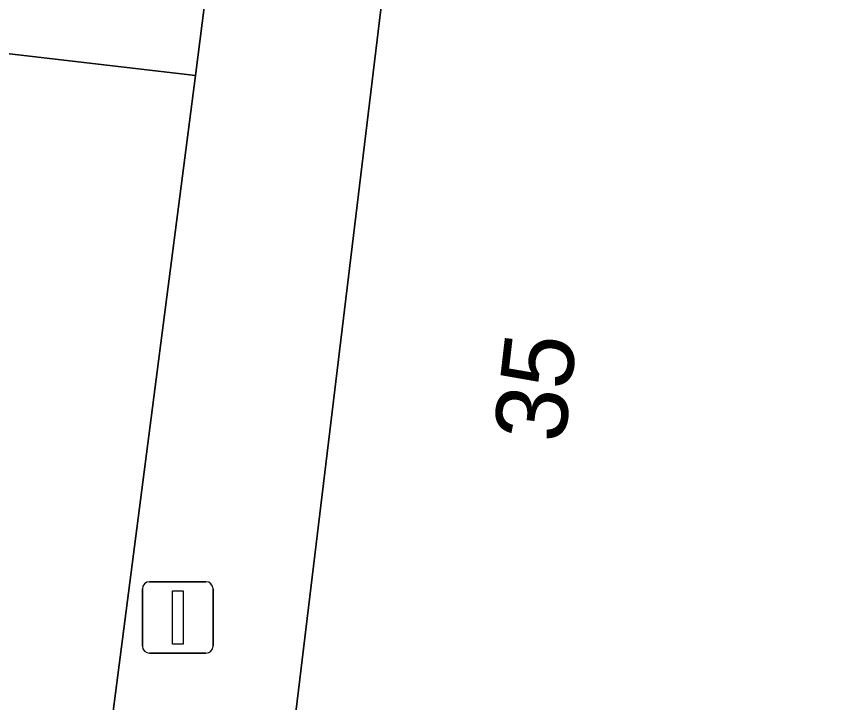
# Model space of a CAD drawing. Extents: x 161692 to 162379, y 380760 to 381678.
# Drawn here: x 162215.87 to 162227.39, y 381237.71 to 381247.31 of the extents above; entities that cross this region are included whole.
import ezdxf

# ---------------------------------------------------------------- set-up
doc = ezdxf.new("R2010")
doc.units = 0
for name, color, linetype in [('IMGEO_Lichtmast', 7, 'Continuous'), ('IMGEO_Pand', 7, 'Continuous'), ('IMGEO_Pand_nummerreeks', 7, 'Continuous'), ('IMGEO_Rijbaan_lokaal_open', 7, 'Continuous'), ('IMGEO_Voetpad_open', 7, 'Continuous')]:
    doc.layers.add(name, color=color, linetype=linetype)

msp = doc.modelspace()

# ---------------------------------------------------------------- linework, layer by layer
at = {"layer": 'IMGEO_Lichtmast'}
for p, q in [((162217.732, 381239.398), (162218.522, 381239.398)), ((162218.522, 381239.398), (162217.732, 381239.398)), ((162217.632, 381238.498), (162217.632, 381239.298)), ((162217.632, 381239.298), (162217.632, 381238.498)), ((162218.622, 381239.298), (162218.622, 381238.498)), ((162218.622, 381238.498), (162218.622, 381239.298)), ((162218.522, 381238.398), (162217.732, 381238.398)), ((162217.732, 381238.398), (162218.522, 381238.398))]:
    msp.add_line(p, q, dxfattribs=at)
msp.add_lwpolyline([(162218.052, 381239.273), (162218.202, 381239.273), (162218.202, 381238.523), (162218.052, 381238.523), (162218.052, 381239.273)], dxfattribs=at)
for centre, start, end in [((162217.732, 381239.298), 90, 180), ((162217.732, 381239.298), 90, 180), ((162218.522, 381239.298), 0, 90), ((162218.522, 381239.298), 360, 90), ((162217.732, 381238.498), 180, 270), ((162217.732, 381238.498), 180, 270), ((162218.522, 381238.498), 270, 0), ((162218.522, 381238.498), 270, 0)]:
    msp.add_arc(centre, 0.1, start, end, dxfattribs=at)
at = {"layer": 'IMGEO_Pand'}
msp.add_lwpolyline([(162232.563, 381250), (162232.864, 381252.617), (162232.613, 381252.648), (162227.279, 381253.312), (162226.873, 381253.362), (162221.768, 381253.998), (162221.284, 381250), (162219.766, 381237.456), (162218.981, 381230.963), (162224.64, 381230.309), (162229.966, 381229.694), (162230.216, 381229.665)], close=True, dxfattribs=at)
at = {"layer": 'IMGEO_Rijbaan_lokaal_open'}
msp.add_lwpolyline([(162218.376, 381246.483), (162218.713, 381249.124), (162213.942, 381249.694), (162213.607, 381247.038)], close=True, dxfattribs=at)
for points in [[(162218.376, 381246.483), (162213.607, 381247.038), (162212.802, 381240.212), (162212.525, 381237.964), (162212.487, 381237.729)], [(162216.381, 381231.145), (162216.389, 381231.225), (162216.399, 381231.305), (162216.572, 381232.544), (162218.376, 381246.483)]]:
    msp.add_lwpolyline(points, dxfattribs=at)
at = {"layer": 'IMGEO_Voetpad_open'}
msp.add_lwpolyline([(162220.819, 381263.929), (162219.97, 381257.305), (162218.917, 381250.478), (162218.845, 381250), (162218.713, 381249.124), (162218.376, 381246.483), (162216.572, 381232.544), (162216.399, 381231.305), (162216.389, 381231.225), (162216.381, 381231.145), (162218.981, 381230.963), (162219.766, 381237.456), (162221.284, 381250), (162221.768, 381253.998), (162222.099, 381255.433), (162222.786, 381260.949)], dxfattribs=at)

# ---------------------------------------------------------------- texts
at = {"layer": 'IMGEO_Pand_nummerreeks'}
msp.add_text('35', height=1, rotation=83.3253, dxfattribs=at).set_placement((162223.541, 381241.325))

doc.saveas('drawing.dxf')
